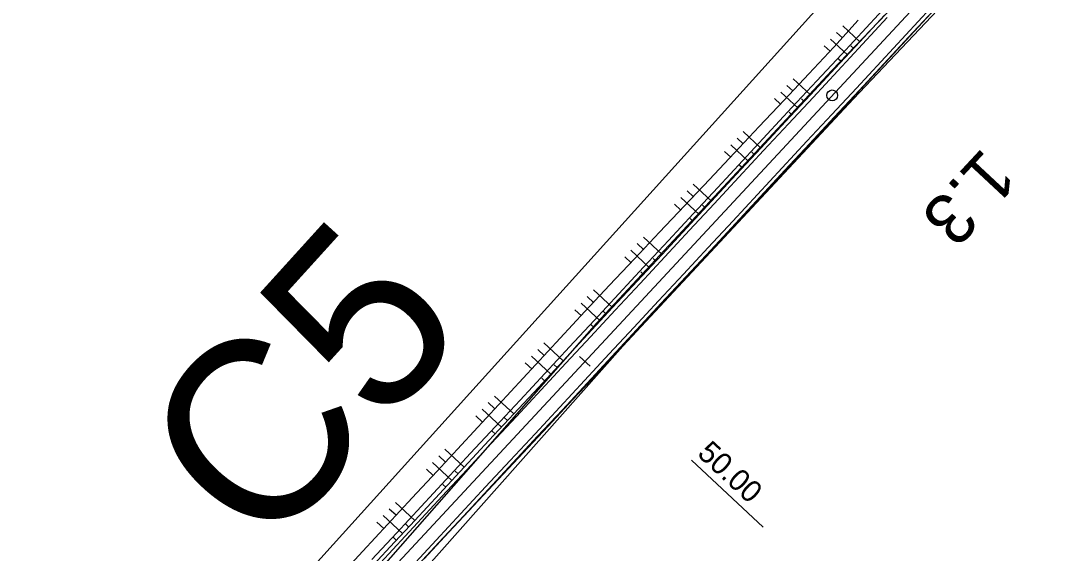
# Model space of a CAD drawing. Extents: x -495905 to -478420, y -1113297 to -1107716.
# Drawn here: x -479136.7 to -478995, y -1110896.2 to -1110822.8 of the extents above; entities that cross this region are included whole.
import ezdxf

# ---------------------------------------------------------------- set-up
doc = ezdxf.new("R2010")
doc.units = 0
for name, color, linetype in [('03_PC_OBJEKTY_NÁVRH_PR', 7, 'Continuous'), ('03_PC_POPIS_NÁVRH', 7, 'Continuous'), ('C5_HATCH_SLOPE_L', 7, 'Continuous'), ('C5_HATCH_SLOPE_R', 7, 'Continuous'), ('C5_HECTOMETRY', 7, 'Continuous'), ('C5_HRANA_TELESO', 7, 'Continuous'), ('C5_KORUNA', 7, 'Continuous'), ('C5_OSA', 7, 'Continuous'), ('C5_PRIKOP', 7, 'Continuous'), ('C5_STANICENI', 7, 'Continuous'), ('C5_ZPEVKRAJ', 7, 'Continuous'), ('zamereni', 7, 'Continuous')]:
    doc.layers.add(name, color=color, linetype=linetype)

msp = doc.modelspace()

# ---------------------------------------------------------------- linework, layer by layer
at = {"layer": '03_PC_OBJEKTY_NÁVRH_PR'}
msp.add_lwpolyline([(-479531.54, -1111424.41), (-479474.18, -1111378.38), (-479432.34, -1111317.36), (-479344, -1111211.55), (-479353.5, -1111203.44), (-479247.26, -1111064.93), (-479015.8, -1110808.69), (-478957.84, -1110729.54), (-478938.65, -1110719.95), (-478881.29, -1110714.35), (-478867.9, -1110714.75)], dxfattribs=at)
at = {"layer": 'C5_HATCH_SLOPE_L'}
for p, q in [((-479021.13, -1110825.7), (-479023.49, -1110823.51)), ((-479022.84, -1110827.53), (-479025.19, -1110825.35)), ((-479023.54, -1110825.17), (-479024.34, -1110824.43)), ((-479025.24, -1110827.01), (-479026.03, -1110826.27)), ((-479021.98, -1110826.62), (-479022.36, -1110826.27)), ((-479023.69, -1110828.45), (-479024.06, -1110828.1)), ((-479027.94, -1110833.02), (-479030.31, -1110830.82)), ((-479029.65, -1110834.86), (-479032.03, -1110832.64)), ((-479030.36, -1110832.48), (-479031.17, -1110831.73)), ((-479032.07, -1110834.3), (-479032.89, -1110833.54)), ((-479028.79, -1110833.94), (-479029.17, -1110833.59)), ((-479030.5, -1110835.77), (-479030.88, -1110835.42)), ((-479034.75, -1110840.35), (-479037.19, -1110838.08)), ((-479037.21, -1110839.77), (-479038.05, -1110838.99)), ((-479038.92, -1110841.59), (-479039.77, -1110840.8)), ((-479036.46, -1110842.18), (-479038.91, -1110839.9)), ((-479035.6, -1110841.26), (-479035.99, -1110840.91)), ((-479037.31, -1110843.09), (-479037.69, -1110842.74)), ((-479041.56, -1110847.67), (-479044.07, -1110845.34)), ((-479044.05, -1110847.06), (-479044.93, -1110846.25)), ((-479045.77, -1110848.88), (-479046.65, -1110848.06)), ((-479043.27, -1110849.5), (-479045.79, -1110847.16)), ((-479042.41, -1110848.59), (-479042.8, -1110848.23)), ((-479044.12, -1110850.42), (-479044.5, -1110850.06)), ((-479050.9, -1110854.35), (-479051.8, -1110853.51)), ((-479048.37, -1110854.99), (-479050.94, -1110852.6)), ((-479052.61, -1110856.17), (-479053.52, -1110855.32)), ((-479050.08, -1110856.82), (-479052.66, -1110854.42)), ((-479049.22, -1110855.91), (-479049.61, -1110855.55)), ((-479050.93, -1110857.74), (-479051.31, -1110857.38)), ((-479057.75, -1110861.64), (-479058.68, -1110860.77)), ((-479055.18, -1110862.32), (-479057.82, -1110859.86)), ((-479056.88, -1110864.15), (-479059.53, -1110861.69)), ((-479059.45, -1110863.47), (-479060.39, -1110862.6)), ((-479056.03, -1110863.23), (-479056.42, -1110862.87)), ((-479057.74, -1110865.06), (-479058.13, -1110864.7)), ((-479064.57, -1110868.95), (-479065.5, -1110868.08)), ((-479061.99, -1110869.64), (-479064.65, -1110867.17)), ((-479063.69, -1110871.47), (-479066.35, -1110869)), ((-479066.27, -1110870.78), (-479067.21, -1110869.91)), ((-479062.84, -1110870.56), (-479063.24, -1110870.19)), ((-479064.55, -1110872.39), (-479064.94, -1110872.02)), ((-479068.8, -1110876.96), (-479071.46, -1110874.49)), ((-479070.5, -1110878.79), (-479073.17, -1110876.32)), ((-479071.38, -1110876.27), (-479072.31, -1110875.4)), ((-479073.08, -1110878.1), (-479074.02, -1110877.24)), ((-479069.65, -1110877.88), (-479070.05, -1110877.51)), ((-479071.35, -1110879.71), (-479071.75, -1110879.34)), ((-479075.61, -1110884.29), (-479078.27, -1110881.81)), ((-479077.31, -1110886.12), (-479079.98, -1110883.64)), ((-479078.19, -1110883.59), (-479079.12, -1110882.73)), ((-479079.89, -1110885.42), (-479080.83, -1110884.56)), ((-479076.46, -1110885.2), (-479076.86, -1110884.83)), ((-479078.17, -1110887.03), (-479078.56, -1110886.66)), ((-479082.42, -1110891.61), (-479085.08, -1110889.13)), ((-479085, -1110890.91), (-479085.94, -1110890.05)), ((-479086.71, -1110892.74), (-479087.64, -1110891.88)), ((-479084.12, -1110893.44), (-479086.79, -1110890.96)), ((-479083.27, -1110892.52), (-479083.67, -1110892.15)), ((-479084.98, -1110894.35), (-479085.38, -1110893.98))]:
    msp.add_line(p, q, dxfattribs=at)
at = {"layer": 'C5_HATCH_SLOPE_R'}
for p, q in [((-479013.08, -1110823.65), (-479013.05, -1110823.67)), ((-479014.78, -1110825.48), (-479014.75, -1110825.51)), ((-479013.93, -1110824.56), (-479013.91, -1110824.57)), ((-479013.9, -1110824.59), (-479013.9, -1110824.59)), ((-479015.63, -1110826.39), (-479015.61, -1110826.41)), ((-479015.6, -1110826.43), (-479015.6, -1110826.43)), ((-479019.89, -1110830.97), (-479019.83, -1110831.02)), ((-479020.74, -1110831.89), (-479020.71, -1110831.91)), ((-479020.68, -1110831.94), (-479020.68, -1110831.94)), ((-479022.44, -1110833.72), (-479022.41, -1110833.75)), ((-479022.38, -1110833.77), (-479022.38, -1110833.77)), ((-479021.59, -1110832.8), (-479021.53, -1110832.86)), ((-479026.7, -1110838.29), (-479026.62, -1110838.36)), ((-479027.55, -1110839.21), (-479027.51, -1110839.24)), ((-479027.48, -1110839.27), (-479027.48, -1110839.27)), ((-479029.25, -1110841.04), (-479029.21, -1110841.07)), ((-479029.17, -1110841.11), (-479029.17, -1110841.11)), ((-479028.4, -1110840.12), (-479028.33, -1110840.19)), ((-479034.36, -1110846.53), (-479034.32, -1110846.57)), ((-479034.28, -1110846.61), (-479034.28, -1110846.61)), ((-479033.51, -1110845.62), (-479033.42, -1110845.69)), ((-479035.21, -1110847.45), (-479035.12, -1110847.52)), ((-479036.06, -1110848.36), (-479036.02, -1110848.4)), ((-479035.98, -1110848.44), (-479035.98, -1110848.44)), ((-479041.17, -1110853.85), (-479041.12, -1110853.9)), ((-479041.08, -1110853.94), (-479041.08, -1110853.94)), ((-479040.32, -1110852.94), (-479040.23, -1110853.02)), ((-479042.02, -1110854.77), (-479041.92, -1110854.85)), ((-479042.87, -1110855.69), (-479042.82, -1110855.73)), ((-479042.78, -1110855.77), (-479042.78, -1110855.77)), ((-479047.12, -1110860.26), (-479047.03, -1110860.35)), ((-479048.83, -1110862.09), (-479048.73, -1110862.19)), ((-479047.98, -1110861.18), (-479047.93, -1110861.22)), ((-479047.88, -1110861.27), (-479047.88, -1110861.27)), ((-479049.68, -1110863.01), (-479049.63, -1110863.06)), ((-479049.58, -1110863.1), (-479049.58, -1110863.1)), ((-479053.93, -1110867.58), (-479053.83, -1110867.69)), ((-479055.64, -1110869.42), (-479055.53, -1110869.51)), ((-479054.79, -1110868.5), (-479054.73, -1110868.55)), ((-479054.68, -1110868.6), (-479054.68, -1110868.6)), ((-479056.49, -1110870.33), (-479056.44, -1110870.38)), ((-479056.39, -1110870.43), (-479056.39, -1110870.43)), ((-479060.74, -1110874.91), (-479060.66, -1110874.99)), ((-479061.6, -1110875.82), (-479061.55, -1110875.86)), ((-479061.51, -1110875.9), (-479061.51, -1110875.9)), ((-479063.3, -1110877.65), (-479063.26, -1110877.69)), ((-479063.22, -1110877.73), (-479063.22, -1110877.73)), ((-479062.45, -1110876.74), (-479062.36, -1110876.82)), ((-479067.55, -1110882.23), (-479067.49, -1110882.29)), ((-479068.41, -1110883.15), (-479068.37, -1110883.18)), ((-479068.34, -1110883.21), (-479068.34, -1110883.21)), ((-479070.11, -1110884.98), (-479070.08, -1110885)), ((-479070.05, -1110885.03), (-479070.05, -1110885.03)), ((-479069.26, -1110884.06), (-479069.19, -1110884.12)), ((-479075.22, -1110890.47), (-479075.19, -1110890.49)), ((-479075.17, -1110890.51), (-479075.17, -1110890.51)), ((-479074.36, -1110889.55), (-479074.32, -1110889.6)), ((-479076.07, -1110891.38), (-479076.02, -1110891.43)), ((-479076.92, -1110892.3), (-479076.9, -1110892.32)), ((-479076.88, -1110892.34), (-479076.88, -1110892.34))]:
    msp.add_line(p, q, dxfattribs=at)
at = {"layer": 'C5_HECTOMETRY'}
msp.add_circle((-479024.94, -1110833.1), 0.75, dxfattribs=at)
at = {"layer": 'C5_HRANA_TELESO'}
for p, q in [((-479013.05, -1110823.67), (-479009.67, -1110819.99)), ((-479024.73, -1110826.46), (-479021.37, -1110822.76)), ((-479016.44, -1110827.34), (-479013.05, -1110823.67)), ((-479028.14, -1110830.12), (-479024.73, -1110826.46)), ((-479019.83, -1110831.02), (-479016.44, -1110827.34)), ((-479031.57, -1110833.76), (-479028.14, -1110830.12)), ((-479023.23, -1110834.69), (-479019.83, -1110831.02)), ((-479035, -1110837.4), (-479031.57, -1110833.76)), ((-479026.62, -1110838.36), (-479023.23, -1110834.69)), ((-479038.43, -1110841.03), (-479035, -1110837.4)), ((-479030.03, -1110842.02), (-479026.62, -1110838.36)), ((-479041.86, -1110844.67), (-479038.43, -1110841.03)), ((-479033.42, -1110845.69), (-479030.03, -1110842.02)), ((-479045.29, -1110848.31), (-479041.86, -1110844.67)), ((-479036.83, -1110849.36), (-479033.42, -1110845.69)), ((-479048.73, -1110851.94), (-479045.29, -1110848.31)), ((-479040.23, -1110853.02), (-479036.83, -1110849.36)), ((-479052.16, -1110855.58), (-479048.73, -1110851.94)), ((-479043.62, -1110856.69), (-479040.23, -1110853.02)), ((-479055.59, -1110859.22), (-479052.16, -1110855.58)), ((-479047.03, -1110860.35), (-479043.62, -1110856.69)), ((-479059.02, -1110862.86), (-479055.59, -1110859.22)), ((-479050.43, -1110864.02), (-479047.03, -1110860.35)), ((-479062.42, -1110866.52), (-479059.02, -1110862.86)), ((-479053.83, -1110867.69), (-479050.43, -1110864.02)), ((-479065.82, -1110870.19), (-479062.42, -1110866.52)), ((-479057.24, -1110871.34), (-479053.83, -1110867.69)), ((-479069.21, -1110873.86), (-479065.82, -1110870.19)), ((-479060.66, -1110874.99), (-479057.24, -1110871.34)), ((-479072.61, -1110877.53), (-479069.21, -1110873.86)), ((-479064.07, -1110878.64), (-479060.66, -1110874.99)), ((-479076.01, -1110881.2), (-479072.61, -1110877.53)), ((-479067.49, -1110882.29), (-479064.07, -1110878.64)), ((-479079.41, -1110884.86), (-479076.01, -1110881.2)), ((-479070.9, -1110885.95), (-479067.49, -1110882.29)), ((-479082.8, -1110888.53), (-479079.41, -1110884.86)), ((-479074.32, -1110889.6), (-479070.9, -1110885.95)), ((-479086.2, -1110892.2), (-479082.8, -1110888.53)), ((-479077.73, -1110893.25), (-479074.32, -1110889.6)), ((-479089.6, -1110895.87), (-479086.2, -1110892.2)), ((-479081.15, -1110896.9), (-479077.73, -1110893.25)), ((-479093, -1110899.53), (-479089.6, -1110895.87))]:
    msp.add_line(p, q, dxfattribs=at)
at = {"layer": 'C5_KORUNA'}
for p, q in [((-479021.13, -1110825.7), (-479017.73, -1110822.04)), ((-479014.43, -1110825.1), (-479011.03, -1110821.44)), ((-479017.84, -1110828.77), (-479014.43, -1110825.1)), ((-479024.54, -1110829.36), (-479021.13, -1110825.7)), ((-479027.94, -1110833.02), (-479024.54, -1110829.36)), ((-479021.24, -1110832.43), (-479017.84, -1110828.77)), ((-479024.65, -1110836.09), (-479021.24, -1110832.43)), ((-479031.35, -1110836.69), (-479027.94, -1110833.02)), ((-479034.75, -1110840.35), (-479031.35, -1110836.69)), ((-479028.05, -1110839.75), (-479024.65, -1110836.09)), ((-479031.46, -1110843.41), (-479028.05, -1110839.75)), ((-479038.16, -1110844.01), (-479034.75, -1110840.35)), ((-479041.56, -1110847.67), (-479038.16, -1110844.01)), ((-479034.86, -1110847.07), (-479031.46, -1110843.41)), ((-479044.97, -1110851.33), (-479041.56, -1110847.67)), ((-479038.27, -1110850.74), (-479034.86, -1110847.07)), ((-479041.67, -1110854.4), (-479038.27, -1110850.74)), ((-479048.37, -1110854.99), (-479044.97, -1110851.33)), ((-479051.78, -1110858.66), (-479048.37, -1110854.99)), ((-479045.08, -1110858.06), (-479041.67, -1110854.4)), ((-479048.48, -1110861.72), (-479045.08, -1110858.06)), ((-479055.18, -1110862.32), (-479051.78, -1110858.66)), ((-479058.59, -1110865.98), (-479055.18, -1110862.32)), ((-479051.89, -1110865.38), (-479048.48, -1110861.72)), ((-479061.99, -1110869.64), (-479058.59, -1110865.98)), ((-479055.29, -1110869.04), (-479051.89, -1110865.38)), ((-479058.7, -1110872.71), (-479055.29, -1110869.04)), ((-479065.4, -1110873.3), (-479061.99, -1110869.64)), ((-479068.8, -1110876.96), (-479065.4, -1110873.3)), ((-479062.1, -1110876.37), (-479058.7, -1110872.71)), ((-479065.51, -1110880.03), (-479062.1, -1110876.37)), ((-479072.21, -1110880.62), (-479068.8, -1110876.96)), ((-479075.61, -1110884.29), (-479072.21, -1110880.62)), ((-479068.91, -1110883.69), (-479065.51, -1110880.03)), ((-479072.32, -1110887.35), (-479068.91, -1110883.69)), ((-479079.02, -1110887.95), (-479075.61, -1110884.29)), ((-479082.42, -1110891.61), (-479079.02, -1110887.95)), ((-479075.72, -1110891.01), (-479072.32, -1110887.35)), ((-479085.83, -1110895.27), (-479082.42, -1110891.61)), ((-479079.13, -1110894.67), (-479075.72, -1110891.01)), ((-479082.53, -1110898.33), (-479079.13, -1110894.67)), ((-479089.23, -1110898.93), (-479085.83, -1110895.27))]:
    msp.add_line(p, q, dxfattribs=at)
at = {"layer": 'C5_OSA'}
msp.add_line((-479231.87, -1111055.62), (-478997.26, -1110803.33), dxfattribs=at)
at = {"layer": 'C5_PRIKOP'}
for p, q in [((-479020.26, -1110823.79), (-479016.86, -1110820.13)), ((-479023.67, -1110827.45), (-479020.26, -1110823.79)), ((-479027.07, -1110831.11), (-479023.67, -1110827.45)), ((-479030.48, -1110834.77), (-479027.07, -1110831.11)), ((-479033.88, -1110838.44), (-479030.48, -1110834.77)), ((-479037.29, -1110842.1), (-479033.88, -1110838.44)), ((-479040.69, -1110845.76), (-479037.29, -1110842.1)), ((-479044.1, -1110849.42), (-479040.69, -1110845.76)), ((-479047.5, -1110853.08), (-479044.1, -1110849.42)), ((-479050.91, -1110856.74), (-479047.5, -1110853.08)), ((-479054.31, -1110860.41), (-479050.91, -1110856.74)), ((-479057.72, -1110864.07), (-479054.31, -1110860.41)), ((-479061.12, -1110867.73), (-479057.72, -1110864.07)), ((-479064.53, -1110871.39), (-479061.12, -1110867.73)), ((-479067.93, -1110875.05), (-479064.53, -1110871.39)), ((-479071.34, -1110878.71), (-479067.93, -1110875.05)), ((-479074.74, -1110882.37), (-479071.34, -1110878.71)), ((-479078.15, -1110886.03), (-479074.74, -1110882.37)), ((-479081.55, -1110889.7), (-479078.15, -1110886.03)), ((-479084.96, -1110893.36), (-479081.55, -1110889.7)), ((-479088.36, -1110897.02), (-479084.96, -1110893.36))]:
    msp.add_line(p, q, dxfattribs=at)
at = {"layer": 'C5_STANICENI'}
for p, q in [((-479058.26, -1110870.4), (-479059.72, -1110869.03)), ((-479044.34, -1110883.33), (-479034.46, -1110892.53))]:
    msp.add_line(p, q, dxfattribs=at)
at = {"layer": 'C5_ZPEVKRAJ'}
for p, q in [((-479014.8, -1110824.77), (-479011.39, -1110821.1)), ((-479020.77, -1110826.04), (-479017.36, -1110822.38)), ((-479018.2, -1110828.43), (-479014.8, -1110824.77)), ((-479024.17, -1110829.7), (-479020.77, -1110826.04)), ((-479021.61, -1110832.09), (-479018.2, -1110828.43)), ((-479027.58, -1110833.37), (-479024.17, -1110829.7)), ((-479025.01, -1110835.75), (-479021.61, -1110832.09)), ((-479030.98, -1110837.03), (-479027.58, -1110833.37)), ((-479028.42, -1110839.41), (-479025.01, -1110835.75)), ((-479034.39, -1110840.69), (-479030.98, -1110837.03)), ((-479031.82, -1110843.07), (-479028.42, -1110839.41)), ((-479037.79, -1110844.35), (-479034.39, -1110840.69)), ((-479035.23, -1110846.73), (-479031.82, -1110843.07)), ((-479041.2, -1110848.01), (-479037.79, -1110844.35)), ((-479038.63, -1110850.4), (-479035.23, -1110846.73)), ((-479044.6, -1110851.67), (-479041.2, -1110848.01)), ((-479042.04, -1110854.06), (-479038.63, -1110850.4)), ((-479048.01, -1110855.33), (-479044.6, -1110851.67)), ((-479051.41, -1110859), (-479048.01, -1110855.33)), ((-479045.44, -1110857.72), (-479042.04, -1110854.06)), ((-479048.85, -1110861.38), (-479045.44, -1110857.72)), ((-479054.82, -1110862.66), (-479051.41, -1110859)), ((-479052.25, -1110865.04), (-479048.85, -1110861.38)), ((-479058.22, -1110866.32), (-479054.82, -1110862.66)), ((-479055.66, -1110868.7), (-479052.25, -1110865.04)), ((-479061.63, -1110869.98), (-479058.22, -1110866.32)), ((-479059.06, -1110872.36), (-479055.66, -1110868.7)), ((-479065.03, -1110873.64), (-479061.63, -1110869.98)), ((-479062.47, -1110876.03), (-479059.06, -1110872.36)), ((-479068.44, -1110877.3), (-479065.03, -1110873.64)), ((-479065.87, -1110879.69), (-479062.47, -1110876.03)), ((-479071.84, -1110880.97), (-479068.44, -1110877.3)), ((-479069.28, -1110883.35), (-479065.87, -1110879.69)), ((-479075.24, -1110884.63), (-479071.84, -1110880.97)), ((-479072.68, -1110887.01), (-479069.28, -1110883.35)), ((-479078.65, -1110888.29), (-479075.24, -1110884.63)), ((-479076.09, -1110890.67), (-479072.68, -1110887.01)), ((-479082.05, -1110891.95), (-479078.65, -1110888.29)), ((-479079.49, -1110894.33), (-479076.09, -1110890.67)), ((-479085.46, -1110895.61), (-479082.05, -1110891.95)), ((-479082.9, -1110898), (-479079.49, -1110894.33)), ((-479088.86, -1110899.27), (-479085.46, -1110895.61))]:
    msp.add_line(p, q, dxfattribs=at)
at = {"layer": 'zamereni'}
for p, q in [((-479005.15, -1110808.96), (-479025, -1110829.66)), ((-479022, -1110833.57), (-479001.75, -1110812.12)), ((-479025, -1110829.66), (-479057.4, -1110864.47)), ((-479053.78, -1110867.62), (-479022, -1110833.57)), ((-479057.4, -1110864.47), (-479088.39, -1110899.7)), ((-479085.34, -1110903.16), (-479053.78, -1110867.62))]:
    msp.add_line(p, q, dxfattribs=at)

# ---------------------------------------------------------------- texts
at = {"layer": '03_PC_POPIS_NÁVRH'}
msp.add_text('C5', height=25, rotation=47.7982, dxfattribs=at).set_placement((-479103.28, -1110896.98))
at = {"layer": 'C5_HECTOMETRY'}
msp.add_text('1.3', height=7, rotation=227.0337, dxfattribs=at).set_placement((-479004.13, -1110840.1))
at = {"layer": 'C5_STANICENI'}
msp.add_text('50.00', height=2.999, rotation=317.0793, dxfattribs=at).set_placement((-479043.66, -1110882.6))

doc.saveas('drawing.dxf')
